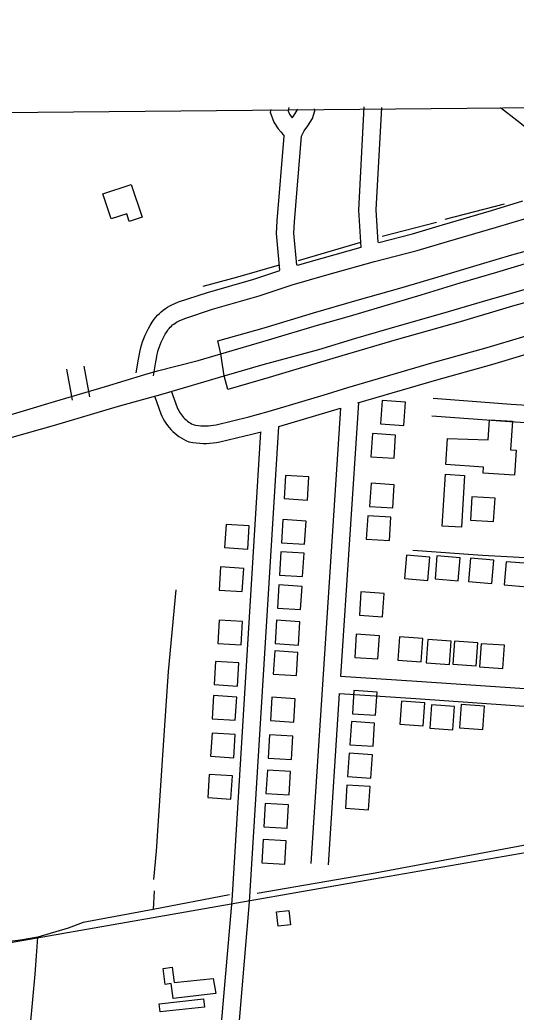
# Model space of a CAD drawing. Extents: x 3598634 to 3636690, y 517270 to 542944.
# Drawn here: x 3617290 to 3618143, y 539450 to 541154 of the extents above; entities that cross this region are included whole.
import ezdxf

# ---------------------------------------------------------------- set-up
doc = ezdxf.new("R2010")
doc.units = 0
for name, color, linetype in [('V-BLDG-OTLN', 7, 'Continuous'), ('V-BRDG-OTLN', 7, 'Continuous'), ('V-GRID-FRAM', 7, 'Continuous'), ('V-RAIL-TRAK', 7, 'Continuous'), ('V-ROAD-CNTR', 7, 'Continuous'), ('V-TOPO-SHOR', 7, 'Continuous')]:
    doc.layers.add(name, color=color, linetype=linetype)

msp = doc.modelspace()

# ---------------------------------------------------------------- linework, layer by layer
at = {"layer": 'V-BLDG-OTLN'}
for points in [[(3617432.4, 540855.1), (3617481.4, 540871.4), (3617500, 540815.2), (3617477.9, 540807.9), (3617473.6, 540821), (3617446.6, 540812)], [(3617912.4, 540500.1), (3617909.8, 540460.2), (3617949.7, 540457.5), (3617952.3, 540497.5)], [(3618136.2, 540464.5), (3618133, 540415.7), (3618142.6, 540415.1), (3618139.8, 540371.9), (3618085.9, 540375.4), (3618086.6, 540385.7), (3618021.9, 540390.6), (3618024.8, 540434.9), (3618094.5, 540432.8), (3618096.7, 540467.1)], [(3617895.6, 540443.5), (3617893, 540403.6), (3617932.9, 540401), (3617935.5, 540440.9)], [(3617746.4, 540371.7), (3617744, 540331.8), (3617783.9, 540329.3), (3617786.4, 540369.2)], [(3618048.7, 540282.7), (3618015.7, 540284.7), (3618021.1, 540373.5), (3618054.1, 540371.5)], [(3617893.4, 540358.3), (3617890.8, 540318.4), (3617930.7, 540315.7), (3617933.3, 540355.6)], [(3618064, 540295), (3618103.9, 540292.6), (3618106.4, 540332.5), (3618066.4, 540335)], [(3617741.7, 540295.8), (3617739.3, 540255.8), (3617779.2, 540253.4), (3617781.7, 540293.3)], [(3617887.5, 540302.3), (3617884.8, 540262.4), (3617924.8, 540259.8), (3617927.4, 540299.7)], [(3617681.6, 540245.1), (3617684, 540285), (3617644.1, 540287.5), (3617641.6, 540247.6)], [(3617738.3, 540240.5), (3617735.9, 540200.6), (3617775.8, 540198.1), (3617778.3, 540238.1)], [(3617994.2, 540231.2), (3617954.4, 540234.6), (3617951, 540194.8), (3617990.8, 540191.4)], [(3618046.5, 540230.3), (3618006.6, 540233.7), (3618003.3, 540193.8), (3618043.1, 540190.5)], [(3618104.1, 540226.2), (3618064.3, 540229.5), (3618060.9, 540189.7), (3618100.8, 540186.3)], [(3617672.1, 540172.1), (3617674.5, 540212), (3617634.6, 540214.5), (3617632.2, 540174.6)], [(3618165.1, 540220.2), (3618125.2, 540223.5), (3618121.9, 540183.7), (3618161.7, 540180.3)], [(3617734.8, 540183.6), (3617732.4, 540143.7), (3617772.3, 540141.2), (3617774.7, 540181.1)], [(3617875.9, 540171.5), (3617873.3, 540131.6), (3617913.2, 540129), (3617915.8, 540168.9)], [(3617670, 540080.6), (3617672.5, 540120.5), (3617632.6, 540123), (3617630.1, 540083.1)], [(3617731.1, 540122.8), (3617728.6, 540082.9), (3617768.5, 540080.4), (3617771, 540120.3)], [(3617867.8, 540099), (3617865.2, 540059), (3617905.1, 540056.4), (3617907.7, 540096.3)], [(3617939.4, 540054.5), (3617979.3, 540051.7), (3617982.1, 540091.6), (3617942.2, 540094.4)], [(3617988, 540050), (3618027.9, 540047.2), (3618030.7, 540087.1), (3617990.8, 540089.9)], [(3618034, 540047.3), (3618073.9, 540044.5), (3618076.7, 540084.4), (3618036.8, 540087.2)], [(3618079.9, 540042.8), (3618119.8, 540040), (3618122.6, 540079.9), (3618082.7, 540082.7)], [(3617727.8, 540070.2), (3617725.4, 540030.3), (3617765.3, 540027.8), (3617767.7, 540067.8)], [(3617663.8, 540010), (3617666.2, 540049.9), (3617626.3, 540052.3), (3617623.8, 540012.4)], [(3617660.1, 539951.2), (3617662.6, 539991.1), (3617622.6, 539993.6), (3617620.2, 539953.7)], [(3617722.9, 539990.6), (3617720.4, 539950.7), (3617760.4, 539948.2), (3617762.8, 539988.1)], [(3617863.8, 540002.2), (3617861.2, 539962.3), (3617901.1, 539959.7), (3617903.7, 539999.6)], [(3617985.7, 539981.3), (3617945.8, 539984.1), (3617943, 539944.2), (3617982.9, 539941.4)], [(3618036.9, 539974.9), (3617997, 539977.7), (3617994.2, 539937.8), (3618034.1, 539935)], [(3618088, 539975.5), (3618048.1, 539978.3), (3618045.3, 539938.4), (3618085.2, 539935.6)], [(3617859.5, 539949.1), (3617856.9, 539909.2), (3617896.8, 539906.5), (3617899.4, 539946.4)], [(3617657.6, 539886.9), (3617660.1, 539926.8), (3617620.2, 539929.3), (3617617.7, 539889.3)], [(3617718.9, 539926.1), (3617716.5, 539886.2), (3617756.4, 539883.8), (3617758.8, 539923.7)], [(3617855.7, 539894.4), (3617853.1, 539854.5), (3617893, 539851.9), (3617895.6, 539891.8)], [(3617652.5, 539815.8), (3617655, 539855.7), (3617615, 539858.2), (3617612.6, 539818.3)], [(3617715.2, 539865.6), (3617712.7, 539825.7), (3617752.6, 539823.2), (3617755.1, 539863.1)], [(3617851.8, 539839.9), (3617849.2, 539800), (3617889.1, 539797.3), (3617891.7, 539837.3)], [(3617711.6, 539808.3), (3617709.2, 539768.4), (3617749.1, 539765.9), (3617751.6, 539805.8)], [(3617707.8, 539746.5), (3617705.4, 539706.6), (3617745.3, 539704.1), (3617747.7, 539744)], [(3617752.2, 539624.4), (3617755, 539600), (3617733.8, 539597.6), (3617731, 539622.3)], [(3617550, 539499), (3617539.6, 539497.7), (3617536, 539524.8), (3617551.4, 539527.4), (3617554.8, 539501.1), (3617622.2, 539507.7), (3617626.4, 539481.9), (3617553.6, 539473.6)], [(3617607.3, 539458.3), (3617530.7, 539450.6), (3617529.1, 539464.3), (3617605.6, 539473.1)]]:
    msp.add_lwpolyline(points, close=True, dxfattribs=at)
at = {"layer": 'V-BRDG-OTLN'}
for p, q in [((3618135.3, 540750.1), (3618193.4, 540766.4)), ((3618081.3, 540734.1), (3618135.3, 540750.1)), ((3618018.6, 540715.3), (3618081.3, 540734.1)), ((3617942.9, 540693.3), (3618018.6, 540715.3)), ((3617869.7, 540672.4), (3617942.9, 540693.3)), ((3618226.3, 540687.6), (3618136.5, 540662.2)), ((3617794.5, 540650.9), (3617869.7, 540672.4)), ((3618136.5, 540662.2), (3618046.2, 540635.6)), ((3617709.6, 540625.1), (3617794.5, 540650.9)), ((3618046.2, 540635.6), (3617936.2, 540604.4)), ((3617630.3, 540602.7), (3617709.6, 540625.1)), ((3617635.3, 540580.4), (3617630.3, 540602.7)), ((3617936.2, 540604.4), (3617843, 540577)), ((3617641, 540542.8), (3617635.3, 540580.4)), ((3617843, 540577), (3617764.3, 540553.7)), ((3617764.3, 540553.7), (3617718.5, 540539.5)), ((3617647.2, 540519.1), (3617641, 540542.8)), ((3617718.5, 540539.5), (3617647.2, 540519.1))]:
    msp.add_line(p, q, dxfattribs=at)
for points in [[(3617635.3, 540580.4), (3617717, 540604.4), (3617801.3, 540629.4), (3617856.4, 540645.3), (3617910, 540661.1), (3617979.7, 540681.7), (3618046.4, 540702.3), (3618109.2, 540720.7), (3618164.6, 540737.3), (3618220.1, 540753.5), (3618252.3, 540762.5), (3618288.7, 540772.7), (3618370.1, 540794.8), (3618465.3, 540821.3), (3618540.8, 540843), (3618607.9, 540861.8), (3618691.1, 540885.4), (3618787.8, 540914.5), (3618854.9, 540934.7), (3618918.8, 540952.4), (3618982.2, 540971.2), (3619055.6, 540992.9), (3619116.9, 541011.7), (3619118.3, 541012.1)], [(3617641.1, 540542.8), (3617708.1, 540561.9), (3617803.7, 540588.1), (3617867.2, 540607.2), (3617942.4, 540628.9), (3618016.4, 540650.3), (3618085, 540670.2), (3618142.7, 540686.8), (3618208, 540705.9), (3618264.6, 540721.8), (3618288.2, 540728.4), (3618365.9, 540750.5), (3618440, 540771.1), (3618548.7, 540803.2), (3618672.4, 540838.9), (3618772.4, 540867.6), (3618863.2, 540894.1), (3618934, 540914.4), (3619013.9, 540938.7), (3619078.1, 540958.2), (3619133.5, 540974.4), (3619194.8, 540992.8), (3619195.9, 540993.1)]]:
    msp.add_lwpolyline(points, dxfattribs=at)
at = {"layer": 'V-GRID-FRAM'}
msp.add_lwpolyline([(3602690.3, 540859.2), (3634347.4, 541153.9), (3634524.6, 522971.8), (3602851.6, 522676.9), (3602690.3, 540859.2)], dxfattribs=at)
at = {"layer": 'V-RAIL-TRAK'}
msp.add_lwpolyline([(3615279.2, 539096.7), (3615392.9, 539146.1), (3615653.7, 539235.3), (3616063.8, 539347.5), (3616508.8, 539434.7), (3617204.3, 539557.5), (3617898.3, 539678.9), (3618793.6, 539834.6), (3619448.6, 539952), (3619863.6, 540011.5), (3620026, 540034)], dxfattribs=at)
at = {"layer": 'V-ROAD-CNTR'}
for points in [[(3617720.9, 540999.8), (3617719.9, 540995.2), (3617726.1, 540978.2), (3617734, 540966.7), (3617738.8, 540961.1), (3617743.8, 540954.4)], [(3617752.3, 541003.4), (3617751, 540997.4), (3617753, 540992), (3617757.5, 540985.4)], [(3617757.5, 540985.4), (3617759.8, 540988.7), (3617767.7, 541000.7)], [(3617766, 540732.6), (3617760.8, 540787.5), (3617761.8, 540807), (3617773.9, 540954.4), (3617776.5, 540960.1), (3617778.5, 540963.2), (3617784.5, 540971.7), (3617792.8, 540984.3), (3617796.8, 540997.7), (3617796.1, 541001.2)], [(3617881.1, 541004.8), (3617871.8, 540827.3), (3617875.6, 540763.1)], [(3617911, 541003.2), (3617901.8, 540827.4), (3617905.2, 540771.5)], [(3617736.7, 540723.8), (3617730.7, 540786.9), (3617731.9, 540809), (3617743.8, 540954.4)], [(3617906.5, 540771.8), (3617964.6, 540786.5), (3618016.3, 540801.8), (3618100.2, 540826.5), (3618154.1, 540843)], [(3617519.5, 540542.5), (3617523.5, 540566.6), (3617524.4, 540572), (3617525.3, 540576.9), (3617526.4, 540581.8), (3617527.8, 540586.6), (3617529.3, 540591.3), (3617531, 540596), (3617532.9, 540600.6), (3617535, 540605.1), (3617537.3, 540609.6), (3617539.7, 540613.9), (3617542.4, 540618.1), (3617545, 540622.1), (3617546.6, 540624.1), (3617548.4, 540626.2), (3617550.3, 540628.1), (3617552.3, 540629.9), (3617554.5, 540631.6), (3617556.7, 540633.2), (3617558.9, 540634.6), (3617561.3, 540635.9), (3617563.9, 540637.2), (3617573.3, 540641.3), (3617621, 540656.8), (3617700.9, 540680.1), (3617757.8, 540698.8), (3617817.6, 540716.1), (3617899.5, 540739), (3617972.6, 540757.6), (3618024.8, 540773.1), (3618108.8, 540797.8), (3618162.5, 540814.2)], [(3617767.1, 540732.7), (3617809.4, 540744.9), (3617876.6, 540763.7)], [(3617248.2, 540468.1), (3617349.6, 540498.7), (3617436.8, 540524.1), (3617504.7, 540545.1), (3617526.2, 540551.3), (3617596.2, 540569), (3617635.3, 540580.4), (3617717, 540604.4), (3617801.3, 540629.4), (3617856.4, 540645.3), (3617910, 540661.1), (3617979.7, 540681.7), (3618046.4, 540702.3), (3618109.2, 540720.7), (3618164.6, 540737.3)], [(3617489.9, 540547.6), (3617493.9, 540571.4), (3617494.8, 540577.1), (3617495.9, 540583.1), (3617497.4, 540589.2), (3617499, 540595.2), (3617500.9, 540601.1), (3617503.1, 540606.9), (3617505.4, 540612.6), (3617508, 540618.3), (3617510.9, 540623.8), (3617513.9, 540629.2), (3617517.2, 540634.5), (3617520.8, 540639.8), (3617523.6, 540643.3), (3617526.5, 540646.6), (3617529.6, 540649.8), (3617532.9, 540652.7), (3617536.3, 540655.5), (3617539.9, 540658.1), (3617543.6, 540660.4), (3617547.5, 540662.6), (3617551.3, 540664.4), (3617562.5, 540669.4), (3617612.1, 540685.5), (3617692.1, 540708.8), (3617736.7, 540723.5)], [(3617227.7, 540423.8), (3617347.7, 540457.3), (3617459.3, 540490.5), (3617536, 540511.7), (3617641, 540542.8), (3617708.1, 540561.9), (3617803.7, 540588.1), (3617867.2, 540607.2), (3617942.4, 540628.9), (3618016.4, 540650.3), (3618085, 540670.2), (3618142.7, 540686.8)], [(3617870.8, 540496.3), (3618006.1, 540535.9), (3618101.1, 540562.2), (3618224.3, 540599), (3618292, 540620), (3618342.5, 540632.6), (3618369.9, 540639)], [(3617550.1, 540516.8), (3617560.4, 540488.1), (3617561.5, 540485.4), (3617562.8, 540482.8), (3617564.2, 540480.2), (3617565.7, 540477.7), (3617567.4, 540475.4), (3617569.2, 540473.1), (3617571.2, 540470.9), (3617573.2, 540468.8), (3617575.4, 540466.9), (3617577.7, 540465), (3617580, 540463.3), (3617582.5, 540461.8), (3617585, 540460.3), (3617587.6, 540459), (3617589.3, 540458.4), (3617592.3, 540457.8), (3617596.6, 540457.2), (3617601, 540456.7), (3617605.3, 540456.5), (3617609.6, 540456.6), (3617614, 540456.8), (3617618.3, 540457.2), (3617622.6, 540457.8), (3617627, 540458.7), (3617683.5, 540472), (3617716.5, 540481.3), (3617810.8, 540509.6), (3617853.6, 540522.5), (3617997.9, 540564.8), (3618092.8, 540591.1), (3618215.6, 540627.7)], [(3617380.5, 540500.9), (3617370.8, 540554)], [(3617410, 540506.3), (3617400.3, 540559.4)], [(3617521.8, 540506.7), (3617532.4, 540477.3), (3617534.1, 540473.1), (3617536.1, 540469), (3617538.3, 540465), (3617540.7, 540461.1), (3617543.4, 540457.4), (3617546.2, 540453.8), (3617549.3, 540450.4), (3617552.5, 540447.1), (3617555.9, 540444), (3617559.5, 540441.2), (3617563.2, 540438.5), (3617567.1, 540436), (3617571, 540433.8), (3617575.2, 540431.8), (3617580.5, 540429.5), (3617587.3, 540428.2), (3617593.1, 540427.4), (3617598.9, 540426.8), (3617604.6, 540426.5), (3617610.4, 540426.6), (3617616.2, 540426.9), (3617622, 540427.4), (3617627.7, 540428.3), (3617633.3, 540429.4), (3617691, 540443), (3617704.4, 540446.7)], [(3618000, 540504.2), (3618133.8, 540494.2), (3618243.6, 540487.1), (3618315.8, 540481.3), (3618358.6, 540477.1)], [(3617735.1, 540455.6), (3617819.4, 540480.9), (3617840.7, 540487.3)], [(3617840.9, 540487.3), (3617789.6, 539705.2)], [(3617871.5, 540496.5), (3617840.8, 540027)], [(3617997.7, 540474.2), (3618131.7, 540464.2), (3618241.5, 540457.1), (3618313.1, 540451.4), (3618356.6, 540447.2)], [(3617663, 539388.4), (3617684.4, 539639.3), (3617734.8, 540455.5)], [(3617633.1, 539391), (3617654.5, 539641.5), (3617704.2, 540446.7)], [(3617965, 540243.5), (3618084.7, 540234.9), (3618221.5, 540227.4), (3618283.6, 540225.1), (3618341.8, 540221.9)], [(3617840.8, 540027.1), (3617972.2, 540018.5), (3618182.8, 540003.8), (3618325.9, 539997.1)], [(3617838.8, 539997.3), (3617819.5, 539703.2)], [(3617839.1, 539997.1), (3617970.2, 539988.6), (3618181, 539973.9), (3618339.3, 539966.4), (3618480, 539952.5), (3618629.8, 539942.5), (3618673.8, 539938.7), (3618706.6, 539937.4), (3618726.2, 539935.5), (3618778.5, 539932.6), (3618840, 539927.4), (3618883.4, 539924.5), (3618900.9, 539922.3)]]:
    msp.add_lwpolyline(points, dxfattribs=at)
at = {"layer": 'V-TOPO-SHOR'}
for p, q in [((3618020.8, 540811.6), (3618122.8, 540838.2)), ((3617912.5, 540782.5), (3618005.9, 540806.7)), ((3617768.7, 540740.9), (3617876, 540772.4)), ((3617520.6, 539658.2), (3617519.1, 539626.1))]:
    msp.add_line(p, q, dxfattribs=at)
for points in [[(3618503, 540677.6), (3618496.8, 540685.3), (3618466.1, 540711.2), (3618351.2, 540822.1), (3618299.3, 540866.6), (3618253.7, 540898.6), (3618208.5, 540929.7), (3618143.6, 540980.8), (3618116, 541002.8)], [(3617604.8, 540696.6), (3617664.7, 540712.6), (3617736.1, 540733.2)], [(3617558.1, 540174.9), (3617544.5, 540034.8), (3617535.8, 539899.6), (3617524.2, 539726.4), (3617519.5, 539678)], [(3618643.7, 539830.2), (3618364.2, 539775.5), (3618308.6, 539765), (3617900.6, 539688.4), (3617697.6, 539653.8)], [(3617650.1, 539651.2), (3617519.1, 539626.1), (3617398.7, 539603.9), (3617372.8, 539594.3), (3617320.8, 539578.9), (3617291, 539573.6), (3617181.8, 539559.7), (3617029.1, 539540.2), (3616712.7, 539482.1)], [(3617305.2, 539321.8), (3617308.4, 539428.1), (3617316.3, 539515.4), (3617318.7, 539546.6), (3617320.8, 539578.9)]]:
    msp.add_lwpolyline(points, dxfattribs=at)

doc.saveas('drawing.dxf')
